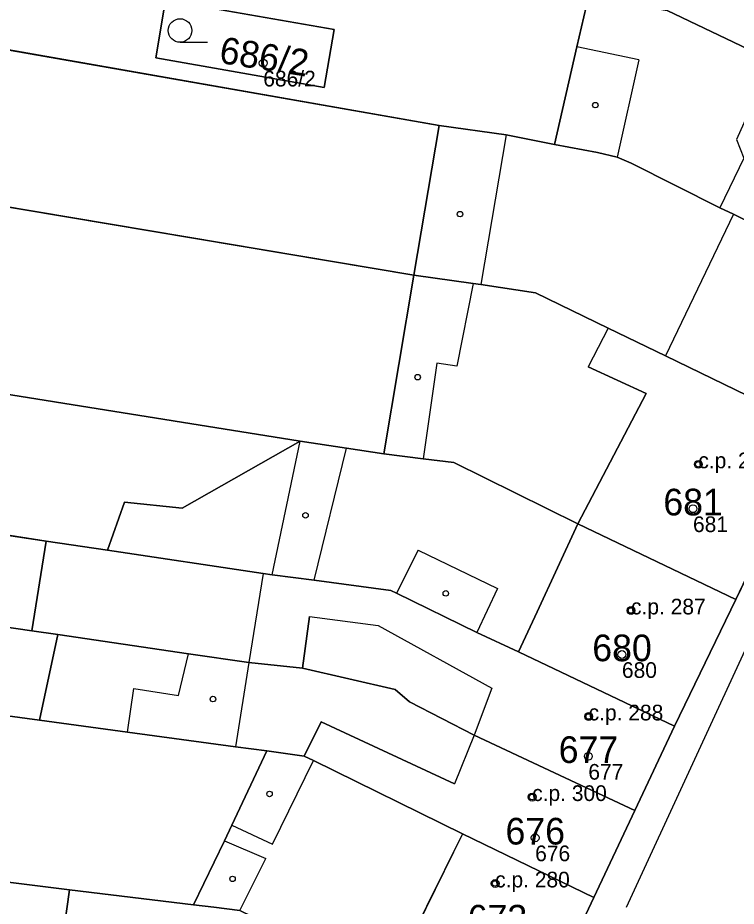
# Model space of a CAD drawing. Extents: x -603967 to -594699, y -1179315 to -1165625.
# Drawn here: x -598473.6 to -598427.8, y -1172329 to -1172272.3 of the extents above; entities that cross this region are included whole.
import ezdxf

# ---------------------------------------------------------------- set-up
doc = ezdxf.new("R2010")
doc.units = 0
for name, color, linetype in [('Definiční body', 7, 'Continuous'), ('Hranice parcel', 7, 'Continuous'), ('Parcelní čísla', 7, 'Continuous'), ('Polygon budovy', 7, 'Continuous'), ('Polygon parcely', 7, 'Continuous'), ('Vnitřní kresba', 7, 'Continuous'), ('Značky budov', 7, 'Continuous'), ('Značky kultur', 7, 'Continuous')]:
    doc.layers.add(name, color=color, linetype=linetype)

msp = doc.modelspace()

# ---------------------------------------------------------------- linework, layer by layer
at = {"layer": 'Definiční body'}
for centre in [(-598457.94, -1172275.17994), (-598430.21, -1172300.76994), (-598430.55, -1172303.59994), (-598434.5, -1172310.08994), (-598435.08, -1172312.89994), (-598437.2, -1172316.84994), (-598437.22, -1172319.38994), (-598440.8, -1172321.98994), (-598440.61, -1172324.58994), (-598443.16, -1172327.49994)]:
    msp.add_circle(centre, 0.25, dxfattribs=at)
at = {"layer": 'Hranice parcel'}
for p, q in [((-598446.73, -1172279.15), (-598508.34, -1172268.34)), ((-598448.34, -1172288.7), (-598509.47, -1172278.43)), ((-598446.73, -1172279.15), (-598448.34, -1172288.7)), ((-598448.34, -1172288.7), (-598450.25, -1172300.1)), ((-598455.59, -1172299.29), (-598510.67, -1172290.47)), ((-598422.63, -1172298.54), (-598427.81, -1172309.38)), ((-598471.77, -1172305.66), (-598511.97, -1172299.58)), ((-598472.68, -1172311.39), (-598512.66, -1172305.57)), ((-598471.77, -1172305.66), (-598472.68, -1172311.39)), ((-598467.87, -1172306.25), (-598471.77, -1172305.66)), ((-598449.81, -1172308.81), (-598454.7, -1172308.15)), ((-598427.81, -1172309.38), (-598431.72, -1172317.46)), ((-598471.03, -1172311.63), (-598472.68, -1172311.39)), ((-598472.2, -1172317.08), (-598513.3, -1172311.52)), ((-598472.2, -1172317.08), (-598471.03, -1172311.63)), ((-598434.26, -1172322.85), (-598431.72, -1172317.46)), ((-598470.28, -1172327.9), (-598514.56, -1172322.37)), ((-598436.88, -1172328.4), (-598434.26, -1172322.85)), ((-598462.39, -1172328.86), (-598470.28, -1172327.9)), ((-598441.27, -1172337.74), (-598436.88, -1172328.4))]:
    msp.add_line(p, q, dxfattribs=at)
for points in [[(-598453.42, -1172273.03), (-598454.05, -1172276.73), (-598464.79, -1172274.85), (-598464.17, -1172271.16), (-598453.42, -1172273.03)], [(-598437.21, -1172270.93), (-598437.95, -1172274.15), (-598439.38, -1172280.37)], [(-598414.31, -1172280.36), (-598432.19, -1172271.82), (-598437.21, -1172270.93)], [(-598439.38, -1172280.37), (-598442.46, -1172279.75), (-598446.73, -1172279.15)], [(-598418.46, -1172289.59), (-598427.96, -1172284.82), (-598428.84, -1172284.41), (-598434.5, -1172281.55), (-598435.38, -1172281.18), (-598436.63, -1172280.89), (-598439.38, -1172280.37)], [(-598448.34, -1172288.7), (-598444.56, -1172289.23), (-598444.08, -1172289.3), (-598440.59, -1172289.84), (-598435.95, -1172292.08), (-598432.3, -1172293.85), (-598422.63, -1172298.54)], [(-598467.87, -1172306.25), (-598466.78, -1172303.19), (-598463.11, -1172303.57), (-598455.59, -1172299.29)], [(-598450.25, -1172300.1), (-598452.64, -1172299.74), (-598455.59, -1172299.29)], [(-598427.81, -1172309.38), (-598437.89, -1172304.57), (-598445.79, -1172300.66), (-598447.75, -1172300.41), (-598450.25, -1172300.1)], [(-598454.7, -1172308.15), (-598457.38, -1172307.82), (-598457.95, -1172307.73), (-598467.87, -1172306.25)], [(-598431.72, -1172317.46), (-598441.67, -1172312.72), (-598444.33, -1172311.49), (-598449.45, -1172308.99), (-598449.81, -1172308.81)], [(-598458.85, -1172313.41), (-598462.71, -1172312.85), (-598471.03, -1172311.63)], [(-598434.26, -1172322.85), (-598444.49, -1172318.05), (-598448.62, -1172315.92), (-598449.54, -1172315.13), (-598455.44, -1172313.77), (-598458.85, -1172313.41)], [(-598457.72, -1172319.05), (-598459.7, -1172318.78), (-598466.6, -1172317.84), (-598472.2, -1172317.08)], [(-598457.72, -1172319.05), (-598459.94, -1172323.79), (-598460.42, -1172324.79), (-598462.39, -1172328.86)], [(-598436.88, -1172328.4), (-598445.23, -1172324.34), (-598454.74, -1172319.66), (-598455.33, -1172319.37), (-598457.72, -1172319.05)], [(-598471.52, -1172336.37), (-598470.83, -1172331.69), (-598470.28, -1172327.9)], [(-598441.27, -1172337.74), (-598449.82, -1172333.6), (-598452.43, -1172332.34), (-598452.54, -1172332.59), (-598459.43, -1172329.22), (-598461.09, -1172329.02), (-598462.39, -1172328.86)]]:
    msp.add_lwpolyline(points, dxfattribs=at)
at = {"layer": 'Polygon budovy'}
for points in [[(-598427.3, -1172281.25), (-598428.84, -1172284.41), (-598427.96, -1172284.82), (-598418.46, -1172289.59), (-598414.92, -1172282.6), (-598425.51, -1172277.55), (-598426.92, -1172278.15), (-598427.78, -1172280.06)], [(-598418.46, -1172289.59), (-598427.96, -1172284.82), (-598432.3, -1172293.85), (-598422.63, -1172298.54)], [(-598437.89, -1172304.57), (-598427.81, -1172309.38), (-598422.63, -1172298.54), (-598432.3, -1172293.85), (-598435.95, -1172292.08), (-598437.23, -1172294.54), (-598433.53, -1172296.26)], [(-598441.67, -1172312.72), (-598431.72, -1172317.46), (-598427.81, -1172309.38), (-598437.89, -1172304.57), (-598440.49, -1172310.17)], [(-598457.95, -1172307.73), (-598458.85, -1172313.41), (-598455.44, -1172313.77), (-598455, -1172310.47), (-598450.61, -1172311.05), (-598443.38, -1172315.04), (-598444.49, -1172318.05), (-598434.26, -1172322.85), (-598431.72, -1172317.46), (-598441.67, -1172312.72), (-598444.33, -1172311.49), (-598449.45, -1172308.99), (-598449.81, -1172308.81), (-598454.7, -1172308.15), (-598457.38, -1172307.82)], [(-598455.33, -1172319.37), (-598454.74, -1172319.66), (-598445.23, -1172324.34), (-598436.88, -1172328.4), (-598434.26, -1172322.85), (-598444.49, -1172318.05), (-598445.75, -1172321.14), (-598454.24, -1172317.18)], [(-598445.23, -1172324.34), (-598449.82, -1172333.6), (-598441.27, -1172337.74), (-598436.88, -1172328.4)]]:
    msp.add_lwpolyline(points, close=True, dxfattribs=at)
at = {"layer": 'Polygon parcely'}
for points in [[(-598439.38, -1172280.37), (-598437.95, -1172274.15), (-598437.21, -1172270.93), (-598507.23, -1172258.03), (-598508.34, -1172268.34), (-598446.73, -1172279.15), (-598442.46, -1172279.75)], [(-598408.69, -1172269.86), (-598417.91, -1172265.24), (-598426.66, -1172261.15), (-598427.25, -1172261.03), (-598430.91, -1172260.29), (-598433.56, -1172259.82), (-598438.76, -1172258.91), (-598438.72, -1172260.97), (-598438.64, -1172265.04), (-598436.29, -1172265.6), (-598436.53, -1172266.99), (-598437.21, -1172270.93), (-598432.19, -1172271.82), (-598414.31, -1172280.36), (-598412.21, -1172276.94)], [(-598508.34, -1172268.34), (-598509.47, -1172278.43), (-598448.34, -1172288.7), (-598446.73, -1172279.15)], [(-598453.42, -1172273.03), (-598464.17, -1172271.16), (-598464.79, -1172274.85), (-598454.05, -1172276.73)], [(-598453.42, -1172273.03), (-598454.05, -1172276.73), (-598464.79, -1172274.85), (-598464.17, -1172271.16)], [(-598432.19, -1172271.82), (-598437.21, -1172270.93), (-598437.95, -1172274.15), (-598439.38, -1172280.37), (-598436.63, -1172280.89), (-598435.38, -1172281.18), (-598434.5, -1172281.55), (-598428.84, -1172284.41), (-598427.96, -1172284.82), (-598418.46, -1172289.59), (-598414.92, -1172282.6), (-598414.31, -1172280.36)], [(-598448.34, -1172288.7), (-598509.47, -1172278.43), (-598510.67, -1172290.47), (-598455.59, -1172299.29), (-598452.64, -1172299.74), (-598450.25, -1172300.1)], [(-598427.96, -1172284.82), (-598428.84, -1172284.41), (-598434.5, -1172281.55), (-598435.38, -1172281.18), (-598436.63, -1172280.89), (-598439.38, -1172280.37), (-598442.46, -1172279.75), (-598446.73, -1172279.15), (-598448.34, -1172288.7), (-598444.56, -1172289.23), (-598444.08, -1172289.3), (-598440.59, -1172289.84), (-598435.95, -1172292.08), (-598432.3, -1172293.85), (-598422.63, -1172298.54), (-598418.46, -1172289.59)], [(-598448.34, -1172288.7), (-598450.25, -1172300.1), (-598447.75, -1172300.41), (-598445.79, -1172300.66), (-598437.89, -1172304.57), (-598427.81, -1172309.38), (-598422.63, -1172298.54), (-598432.3, -1172293.85), (-598435.95, -1172292.08), (-598440.59, -1172289.84), (-598444.08, -1172289.3), (-598444.56, -1172289.23)], [(-598455.59, -1172299.29), (-598510.67, -1172290.47), (-598511.97, -1172299.58), (-598471.77, -1172305.66), (-598467.87, -1172306.25), (-598466.78, -1172303.19), (-598463.11, -1172303.57)], [(-598455.59, -1172299.29), (-598463.11, -1172303.57), (-598466.78, -1172303.19), (-598467.87, -1172306.25), (-598457.95, -1172307.73), (-598457.38, -1172307.82), (-598454.7, -1172308.15), (-598449.81, -1172308.81), (-598449.45, -1172308.99), (-598444.33, -1172311.49), (-598441.67, -1172312.72), (-598431.72, -1172317.46), (-598427.81, -1172309.38), (-598437.89, -1172304.57), (-598445.79, -1172300.66), (-598447.75, -1172300.41), (-598450.25, -1172300.1), (-598452.64, -1172299.74)], [(-598511.97, -1172299.58), (-598512.66, -1172305.57), (-598472.68, -1172311.39), (-598471.77, -1172305.66)], [(-598472.2, -1172317.08), (-598471.03, -1172311.63), (-598472.68, -1172311.39), (-598512.66, -1172305.57), (-598513.3, -1172311.52)], [(-598449.45, -1172308.99), (-598449.81, -1172308.81), (-598454.7, -1172308.15), (-598457.38, -1172307.82), (-598457.95, -1172307.73), (-598467.87, -1172306.25), (-598471.77, -1172305.66), (-598472.68, -1172311.39), (-598471.03, -1172311.63), (-598462.71, -1172312.85), (-598458.85, -1172313.41), (-598455.44, -1172313.77), (-598449.54, -1172315.13), (-598448.62, -1172315.92), (-598444.49, -1172318.05), (-598434.26, -1172322.85), (-598431.72, -1172317.46), (-598441.67, -1172312.72), (-598444.33, -1172311.49)], [(-598466.6, -1172317.84), (-598472.2, -1172317.08), (-598513.3, -1172311.52), (-598514.56, -1172322.37), (-598470.28, -1172327.9), (-598462.39, -1172328.86), (-598460.42, -1172324.79), (-598459.94, -1172323.79), (-598457.72, -1172319.05), (-598459.7, -1172318.78)], [(-598458.85, -1172313.41), (-598462.71, -1172312.85), (-598471.03, -1172311.63), (-598472.2, -1172317.08), (-598466.6, -1172317.84), (-598459.7, -1172318.78), (-598457.72, -1172319.05), (-598455.33, -1172319.37), (-598454.74, -1172319.66), (-598445.23, -1172324.34), (-598436.88, -1172328.4), (-598434.26, -1172322.85), (-598444.49, -1172318.05), (-598448.62, -1172315.92), (-598449.54, -1172315.13), (-598455.44, -1172313.77)], [(-598454.74, -1172319.66), (-598455.33, -1172319.37), (-598457.72, -1172319.05), (-598459.94, -1172323.79), (-598460.42, -1172324.79), (-598462.39, -1172328.86), (-598461.09, -1172329.02), (-598459.43, -1172329.22), (-598452.54, -1172332.59), (-598452.43, -1172332.34), (-598449.82, -1172333.6), (-598441.27, -1172337.74), (-598436.88, -1172328.4), (-598445.23, -1172324.34)], [(-598514.56, -1172322.37), (-598515.53, -1172331.05), (-598476.5, -1172335.75), (-598472.23, -1172336.28), (-598471.52, -1172336.37), (-598470.83, -1172331.69), (-598470.28, -1172327.9)], [(-598462.39, -1172328.86), (-598470.28, -1172327.9), (-598470.83, -1172331.69), (-598471.52, -1172336.37), (-598469.16, -1172336.66), (-598468.06, -1172336.79), (-598463.33, -1172337.36), (-598445.14, -1172345.9), (-598441.27, -1172337.74), (-598449.82, -1172333.6), (-598452.43, -1172332.34), (-598452.54, -1172332.59), (-598459.43, -1172329.22), (-598461.09, -1172329.02)]]:
    msp.add_lwpolyline(points, close=True, dxfattribs=at)
msp.add_lwpolyline([(-598408.69, -1172269.86), (-598412.21, -1172276.94), (-598414.31, -1172280.36), (-598414.92, -1172282.6), (-598418.46, -1172289.59), (-598422.63, -1172298.54), (-598427.81, -1172309.38), (-598431.72, -1172317.46), (-598434.26, -1172322.85), (-598436.88, -1172328.4), (-598441.27, -1172337.74), (-598445.14, -1172345.9), (-598448.35, -1172352.63), (-598451.86, -1172359.99), (-598454.94, -1172368.17), (-598458.22, -1172377.78)], dxfattribs=at)
at = {"layer": 'Vnitřní kresba'}
for p, q in [((-598434, -1172274.96), (-598437.95, -1172274.15)), ((-598434, -1172274.96), (-598435.38, -1172281.18)), ((-598442.46, -1172279.75), (-598444.08, -1172289.3)), ((-598427.3, -1172281.25), (-598428.84, -1172284.41)), ((-598427.96, -1172284.82), (-598432.3, -1172293.85)), ((-598444.56, -1172289.23), (-598445.6, -1172294.5)), ((-598435.95, -1172292.08), (-598437.23, -1172294.54)), ((-598446.87, -1172294.32), (-598447.75, -1172300.41)), ((-598445.6, -1172294.5), (-598446.87, -1172294.32)), ((-598433.53, -1172296.26), (-598437.23, -1172294.54)), ((-598437.89, -1172304.57), (-598433.53, -1172296.26)), ((-598457.38, -1172307.82), (-598455.59, -1172299.29)), ((-598421.19, -1172299.46), (-598434.8, -1172329.03)), ((-598454.7, -1172308.15), (-598452.64, -1172299.74)), ((-598440.49, -1172310.17), (-598437.89, -1172304.57)), ((-598448.07, -1172306.24), (-598449.45, -1172308.99)), ((-598448.07, -1172306.24), (-598443.01, -1172308.69)), ((-598457.95, -1172307.73), (-598458.85, -1172313.41)), ((-598443.01, -1172308.69), (-598444.33, -1172311.49)), ((-598441.67, -1172312.72), (-598440.49, -1172310.17)), ((-598455, -1172310.47), (-598455.44, -1172313.77)), ((-598455, -1172310.47), (-598450.61, -1172311.05)), ((-598450.61, -1172311.05), (-598443.38, -1172315.04)), ((-598458.85, -1172313.41), (-598459.7, -1172318.78)), ((-598443.38, -1172315.04), (-598444.49, -1172318.05)), ((-598455.33, -1172319.37), (-598454.24, -1172317.18)), ((-598454.24, -1172317.18), (-598445.75, -1172321.14)), ((-598444.49, -1172318.05), (-598445.75, -1172321.14)), ((-598457.34, -1172324.99), (-598454.74, -1172319.66)), ((-598459.94, -1172323.79), (-598457.34, -1172324.99)), ((-598445.23, -1172324.34), (-598449.82, -1172333.6)), ((-598460.42, -1172324.79), (-598457.77, -1172325.91)), ((-598459.43, -1172329.22), (-598457.77, -1172325.91))]:
    msp.add_line(p, q, dxfattribs=at)
msp.add_lwpolyline([(-598466.6, -1172317.84), (-598466.18, -1172315.06), (-598463.34, -1172315.52), (-598462.71, -1172312.85)], dxfattribs=at)
at = {"layer": 'Značky budov'}
for centre in [(-598436.7768, -1172277.85916), (-598445.3968, -1172284.80916), (-598448.0968, -1172295.20916), (-598430.2168, -1172300.76916), (-598455.2468, -1172304.01916), (-598446.3068, -1172308.99916), (-598434.5068, -1172310.08916), (-598461.1468, -1172315.73916), (-598437.2068, -1172316.84916), (-598457.5368, -1172321.78916), (-598440.8068, -1172321.98916), (-598459.8968, -1172327.20916), (-598443.1668, -1172327.49916)]:
    msp.add_circle(centre, 0.175, dxfattribs=at)
at = {"layer": 'Značky kultur'}
msp.add_line((-598463.243, -1172273.85), (-598461.493, -1172273.85), dxfattribs=at)
msp.add_circle((-598463.24286, -1172273.09981), 0.75, dxfattribs=at)

# ---------------------------------------------------------------- texts
at = {"layer": 'Definiční body'}
for s, p in [('686/2', (-598457.94, -1172276.669)), ('c.p. 286', (-598430.21, -1172301.02)), ('681', (-598430.55, -1172305.089)), ('c.p. 287', (-598434.5, -1172310.34)), ('680', (-598435.08, -1172314.389)), ('c.p. 288', (-598437.2, -1172317.1)), ('677', (-598437.22, -1172320.879)), ('c.p. 300', (-598440.8, -1172322.24)), ('676', (-598440.61, -1172326.079)), ('c.p. 280', (-598443.16, -1172327.75))]:
    msp.add_text(s, height=0.999996, dxfattribs=at).set_placement(p)
at = {"layer": 'Parcelní čísla'}
msp.add_text('686/2', height=1.699998, rotation=351, dxfattribs=at).set_placement((-598460.807, -1172275.156))
for s, p in [('681', (-598432.44, -1172304.025)), ('680', (-598436.97, -1172313.325)), ('677', (-598439.11, -1172319.815)), ('676', (-598442.5, -1172325.015)), ('673', (-598444.91, -1172330.565))]:
    msp.add_text(s, height=1.699998, dxfattribs=at).set_placement(p)

doc.saveas('drawing.dxf')
